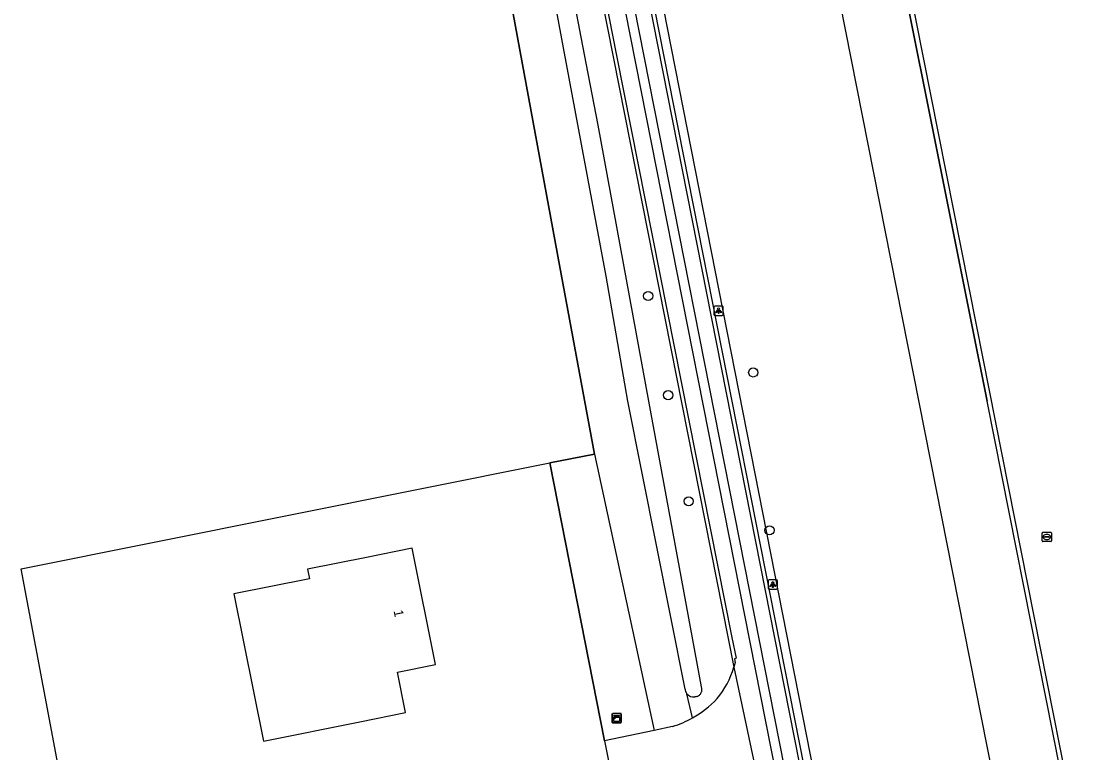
# Model space of a CAD drawing. Extents: x 160203 to 161526, y 379529 to 381797.
# Drawn here: x 160882 to 160995.1, y 379712.2 to 379790.9 of the extents above; entities that cross this region are included whole.
import ezdxf

# ---------------------------------------------------------------- set-up
doc = ezdxf.new("R2010")
doc.units = 0
for name, color, linetype in [('IMGEO_Berm_groen', 7, 'Continuous'), ('IMGEO_Boom', 7, 'Continuous'), ('IMGEO_Grasland_overig', 7, 'Continuous'), ('IMGEO_Groenvoorziening', 7, 'Continuous'), ('IMGEO_Hek', 7, 'Continuous'), ('IMGEO_Kast', 7, 'Continuous'), ('IMGEO_Lichtpunt', 7, 'Continuous'), ('IMGEO_Loofbos', 7, 'Continuous'), ('IMGEO_Pand', 7, 'Continuous'), ('IMGEO_Pand_nummerreeks', 7, 'Continuous'), ('IMGEO_Rijbaan_lokaal_gesloten', 7, 'Continuous'), ('IMGEO_Rijbaan_lokaal_open', 7, 'Continuous'), ('IMGEO_Waterleidingput', 7, 'Continuous'), ('IMGEO_Waterloop', 7, 'Continuous')]:
    doc.layers.add(name, color=color, linetype=linetype)

msp = doc.modelspace()

# ---------------------------------------------------------------- linework, layer by layer
at = {"layer": 'IMGEO_Berm_groen'}
msp.add_lwpolyline([(160954.16, 379715.97), (160953.56, 379718.57)], dxfattribs=at)
at = {"layer": 'IMGEO_Boom'}
for centre in [(160949.41, 379761.32), (160960.7, 379753.1), (160951.56, 379750.66), (160953.77, 379739.25), (160962.45, 379736.14)]:
    msp.add_circle(centre, 0.489, dxfattribs=at)
at = {"layer": 'IMGEO_Grasland_overig'}
for points in [[(160960.29, 379881.14), (160984.65, 379758.21), (161001.9, 379671.16), (161088.81, 379688.39), (161124.8, 379695.53), (161114.01, 379750)], [(160889.82, 379690.64), (160882.02, 379731.98), (160938.84, 379743.37)]]:
    msp.add_lwpolyline(points, dxfattribs=at)
at = {"layer": 'IMGEO_Groenvoorziening'}
msp.add_lwpolyline([(160933.99, 379879.07), (160974.08, 379675.03), (160974.15, 379674.69), (160976.37, 379663.39)], dxfattribs=at)
at = {"layer": 'IMGEO_Hek'}
for points in [[(160960.04, 379879.9), (160973.15, 379813.39), (160984.11, 379758.57)], [(160934.91, 379791.64), (160939.89, 379764.64)], [(160939.89, 379764.64), (160943.64, 379744.33)], [(160984.11, 379758.57), (160985.83, 379750)], [(161000, 379678.61), (160985.83, 379750)], [(160943.64, 379744.33), (160938.84, 379743.37)], [(160889.82, 379690.64), (160882.02, 379731.98), (160938.84, 379743.37)], [(160938.84, 379743.37), (160944.72, 379713.51)], [(160944.72, 379713.51), (160945.57, 379709.21)]]:
    msp.add_lwpolyline(points, dxfattribs=at)
at = {"layer": 'IMGEO_Kast'}
for p, q in [((160945.53, 379715.52), (160945.53, 379716.36)), ((160945.53, 379716.36), (160945.53, 379715.52)), ((160945.6, 379716.44), (160946.44, 379716.44)), ((160946.44, 379716.44), (160945.6, 379716.44)), ((160946.52, 379716.37), (160946.52, 379715.53)), ((160946.52, 379715.53), (160946.52, 379716.37)), ((160946.45, 379715.44), (160945.61, 379715.44)), ((160945.61, 379715.44), (160946.45, 379715.44))]:
    msp.add_line(p, q, dxfattribs=at)
for points in [[(160945.72, 379716.23), (160946.32, 379716.23), (160946.32, 379716.15), (160945.72, 379716.15), (160945.72, 379716.23)], [(160945.72, 379716.06), (160946.32, 379716.06), (160946.32, 379715.57), (160945.72, 379715.57), (160945.72, 379716.06)]]:
    msp.add_lwpolyline(points, dxfattribs=at)
msp.add_circle((160945.8, 379715.91), 0.0377, dxfattribs=at)
for centre, start, end in [((160945.6, 379716.37), 92.4484, 184.2845), ((160945.6, 379716.37), 92.4484, 184.2845), ((160946.45, 379716.37), 2.4484, 94.2845), ((160946.45, 379716.37), 2.4484, 94.2845), ((160945.6, 379715.52), 182.4484, 274.2845), ((160945.6, 379715.52), 182.4484, 274.2845), ((160946.45, 379715.52), 272.4484, 4.2845), ((160946.45, 379715.52), 272.4484, 4.2845)]:
    msp.add_arc(centre, 0.0779, start, end, dxfattribs=at)
at = {"layer": 'IMGEO_Lichtpunt'}
for p, q in [((160956.48, 379760.14), (160956.48, 379759.33)), ((160956.48, 379760.14), (160956.48, 379759.33)), ((160957.38, 379760.23), (160956.58, 379760.23)), ((160957.38, 379760.23), (160956.58, 379760.23)), ((160957.48, 379759.33), (160957.48, 379760.14)), ((160957.48, 379759.33), (160957.48, 379760.14)), ((160956.58, 379759.24), (160957.38, 379759.24)), ((160956.58, 379759.24), (160957.38, 379759.24)), ((160962.32, 379730.71), (160962.32, 379729.9)), ((160962.32, 379730.71), (160962.32, 379729.9)), ((160963.22, 379730.81), (160962.41, 379730.81)), ((160963.22, 379730.81), (160962.41, 379730.81)), ((160963.31, 379729.9), (160963.31, 379730.71)), ((160963.31, 379729.9), (160963.31, 379730.71)), ((160962.41, 379729.81), (160963.22, 379729.81)), ((160962.41, 379729.81), (160963.22, 379729.81))]:
    msp.add_line(p, q, dxfattribs=at)
for points in [[(160956.86, 379759.8), (160956.89, 379759.77), (160956.71, 379759.51), (160956.67, 379759.54), (160956.86, 379759.8)], [(160956.96, 379759.75), (160957.01, 379759.75), (160957.01, 379759.43), (160956.96, 379759.43), (160956.96, 379759.75)], [(160957.07, 379759.77), (160957.11, 379759.8), (160957.29, 379759.54), (160957.25, 379759.51), (160957.07, 379759.77)], [(160962.69, 379730.37), (160962.73, 379730.35), (160962.54, 379730.08), (160962.5, 379730.11), (160962.69, 379730.37)], [(160962.79, 379730.33), (160962.84, 379730.33), (160962.84, 379730), (160962.79, 379730), (160962.79, 379730.33)], [(160962.9, 379730.35), (160962.94, 379730.37), (160963.13, 379730.11), (160963.09, 379730.08), (160962.9, 379730.35)]]:
    msp.add_lwpolyline(points, dxfattribs=at)
for centre in [(160956.98, 379759.94), (160962.82, 379730.51)]:
    msp.add_circle(centre, 0.0994, dxfattribs=at)
for centre, start, end in [((160956.58, 379760.14), 90, 180), ((160956.58, 379760.14), 90, 180), ((160956.58, 379759.33), 180, 270), ((160956.58, 379759.33), 180, 270), ((160957.38, 379760.14), 0, 90), ((160957.38, 379760.14), 0, 90), ((160957.38, 379759.33), 270, 0), ((160957.38, 379759.33), 270, 360), ((160962.41, 379730.71), 90, 180), ((160962.41, 379730.71), 90, 180), ((160963.22, 379730.71), 0, 90), ((160963.22, 379730.71), 0, 90), ((160962.41, 379729.9), 180, 270), ((160962.41, 379729.9), 180, 270), ((160963.22, 379729.9), 270, 0), ((160963.22, 379729.9), 270, 360)]:
    msp.add_arc(centre, 0.0946, start, end, dxfattribs=at)
at = {"layer": 'IMGEO_Loofbos'}
for points in [[(161122.82, 379708.52), (161125.46, 379695.28), (161089.34, 379688.04), (161001.69, 379670.67), (161000, 379678.61), (160985.83, 379750), (160984.11, 379758.57), (160973.15, 379813.39), (160960.04, 379879.9), (160959.92, 379880.51)], [(161136.23, 379692.23), (161130.68, 379689.47), (161118.14, 379687.03), (161106.5, 379683.85), (161096.48, 379679.04), (161085.04, 379672.67), (161070.4, 379668.01), (161059.14, 379666.39), (161049.4, 379665.53), (161034.57, 379663.65), (161025.83, 379663.99), (161019.86, 379665.34), (161017.76, 379665.27), (161013.76, 379664.34), (161011.91, 379663.38), (161000.99, 379663.27), (160995.51, 379665.23), (160994.95, 379666.91), (160953.02, 379879)], [(160943.64, 379744.33), (160939.89, 379764.64), (160934.91, 379791.64), (160921.7, 379863.36), (160919.54, 379875.8)], [(160938.84, 379743.37), (160943.64, 379744.33)], [(160943.64, 379744.33), (160950.07, 379714.63)], [(160944.72, 379713.51), (160938.84, 379743.37)]]:
    msp.add_lwpolyline(points, dxfattribs=at)
at = {"layer": 'IMGEO_Pand'}
msp.add_lwpolyline([(160918.44, 379715.55), (160923.34, 379716.54), (160922.46, 379720.9), (160926.56, 379721.73), (160924.04, 379734.22), (160919.14, 379733.23), (160912.8, 379731.95), (160913.01, 379730.93), (160904.87, 379729.29), (160908.07, 379713.46), (160918.44, 379715.55)], dxfattribs=at)
at = {"layer": 'IMGEO_Rijbaan_lokaal_gesloten'}
for points in [[(160975.09, 379663.4), (160924.29, 379920.91), (160923.14, 379926.74)], [(160930.17, 379876.91), (160975.99, 379644.84)], [(160931.19, 379877.16), (160977.01, 379644.98)], [(160928.42, 379876.71), (160946.01, 379787.18), (160958.42, 379724.61), (160958.86, 379722.38), (160958.7, 379722.31), (160958.76, 379721.91), (160958.63, 379721.42)], [(160958.63, 379721.42), (160961.6, 379707.42)]]:
    msp.add_lwpolyline(points, dxfattribs=at)
at = {"layer": 'IMGEO_Rijbaan_lokaal_open'}
for points in [[(160975.52, 379663.39), (160933, 379878.98)], [(160928.05, 379876.62), (160935.77, 379837.08), (160958.63, 379721.42)], [(160950.07, 379714.63), (160944.72, 379713.51)], [(160952.04, 379715.05), (160950.07, 379714.63)], [(160944.72, 379713.51), (160945.57, 379709.21)]]:
    msp.add_lwpolyline(points, dxfattribs=at)
for centre, radius, start, end in [((160949.5, 379724.12), 9.52, 320.3484, 343.5664), ((160948.64, 379725.84), 11.31, 299.2453, 316.4214), ((160948.63, 379725.84), 11.32, 287.5566, 299.2704)]:
    msp.add_arc(centre, radius, start, end, dxfattribs=at)
at = {"layer": 'IMGEO_Waterleidingput'}
for p, q in [((160991.76, 379734.99), (160991.76, 379735.85)), ((160991.83, 379735.92), (160992.68, 379735.92)), ((160992.25, 379735.7), (160992.27, 379735.7)), ((160992.76, 379735.85), (160992.76, 379734.99)), ((160992.68, 379734.92), (160991.83, 379734.92)), ((160992.02, 379735.41), (160992.02, 379735.43)), ((160992.06, 379735.46), (160992.46, 379735.46)), ((160992.45, 379735.38), (160992.06, 379735.38)), ((160992.27, 379735.14), (160992.24, 379735.14)), ((160992.5, 379735.43), (160992.5, 379735.41))]:
    msp.add_line(p, q, dxfattribs=at)
for points in [[(160991.76, 379734.99), (160991.76, 379735.85)], [(160991.83, 379735.92), (160992.68, 379735.92)], [(160992.76, 379735.85), (160992.76, 379734.99)], [(160992.68, 379734.92), (160991.83, 379734.92)]]:
    msp.add_lwpolyline(points, dxfattribs=at)
for centre, radius, start, end in [((160991.83, 379735.84), 0.0765, 91.552, 178.448), ((160991.83, 379735.84), 0.0765, 91.552, 178.448), ((160992.68, 379735.84), 0.0765, 1.552, 88.448), ((160992.68, 379735.84), 0.0765, 1.552, 88.448), ((160991.83, 379735), 0.0765, 181.552, 268.448), ((160991.83, 379735), 0.0765, 181.552, 268.448), ((160992.06, 379735.42), 0.0403, 85.8775, 175.7526), ((160992.05, 379735.41), 0.0366, 178.938, 274.7102), ((160992.46, 379735.42), 0.043, 264.8664, 352.4533), ((160992.46, 379735.42), 0.0386, 1.7309, 96.639), ((160992.68, 379735), 0.0765, 271.552, 358.448), ((160992.68, 379735), 0.0765, 271.552, 358.448)]:
    msp.add_arc(centre, radius, start, end, dxfattribs=at)
for centre, major_axis, ratio, start_param, end_param in [((160992.24, 379735.42), (-0.387, 0.002), 0.722429, 4.712389, 7.853982), ((160992.27, 379735.42), (-0.39, 0.002), 0.717154, 1.570796, 4.712389)]:
    msp.add_ellipse(centre, major_axis=major_axis, ratio=ratio, start_param=start_param, end_param=end_param, dxfattribs=at)
at = {"layer": 'IMGEO_Waterloop'}
for points in [[(160953.39, 379719.07), (160947.23, 379750), (160944.89, 379763.46), (160940.33, 379788), (160932.36, 379830.88), (160923.78, 379874.66)], [(160954.42, 379718.26), (160954.49, 379718.26), (160954.56, 379718.27), (160954.62, 379718.28), (160954.69, 379718.3), (160954.75, 379718.32), (160954.81, 379718.35), (160954.87, 379718.39), (160954.92, 379718.43), (160954.97, 379718.48), (160955.02, 379718.53), (160955.06, 379718.58), (160955.09, 379718.64), (160955.12, 379718.7), (160955.15, 379718.76), (160955.17, 379718.82), (160955.18, 379718.89), (160955.19, 379718.96), (160955.19, 379719.03), (160955.19, 379719.09), (160955.18, 379719.16), (160955.16, 379719.23), (160955.14, 379719.29), (160955.13, 379719.31), (160949.49, 379750), (160944.04, 379779.68), (160942.76, 379786.36), (160928.2, 379862.18)]]:
    msp.add_lwpolyline(points, dxfattribs=at)
for centre, radius, start, end in [((160954.24, 379719.09), 0.852, 181.2587, 217.0634), ((160954.24, 379719.08), 0.848, 216.9975, 282.3736)]:
    msp.add_arc(centre, radius, start, end, dxfattribs=at)

# ---------------------------------------------------------------- texts
at = {"layer": 'IMGEO_Pand_nummerreeks'}
msp.add_text('1', height=1, rotation=281.4236, dxfattribs=at).set_placement((160922.05, 379727.48))

doc.saveas('drawing.dxf')
